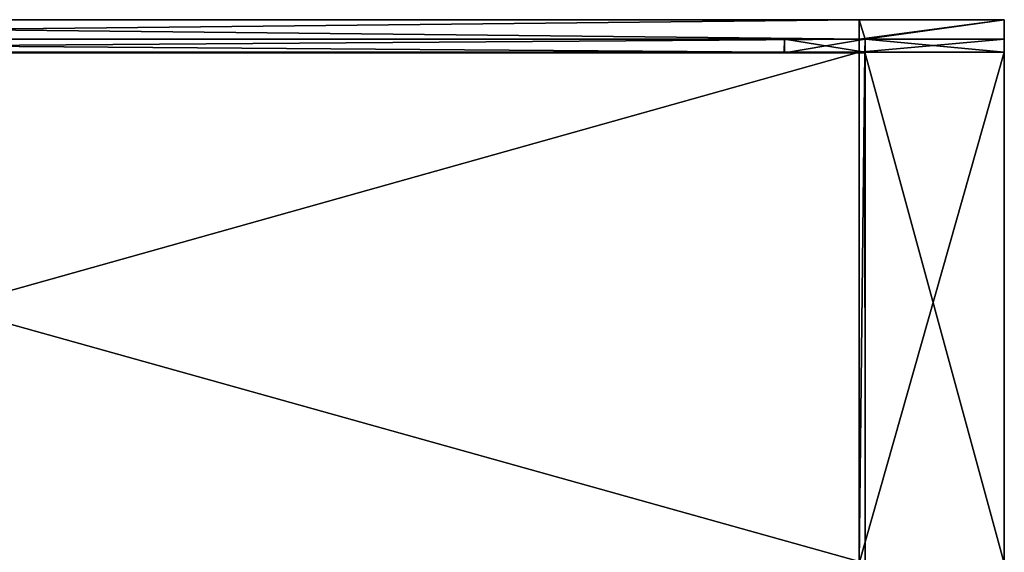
# Model space of a CAD drawing. Extents: x 0 to 35.8, y 0 to 27.5.
# Tile 285 of 285: x 29.7 to 35.8, y 24.2 to 27.5. Entities that reach past the tile are written whole.
import ezdxf

# ---------------------------------------------------------------- set-up
doc = ezdxf.new("R2010")
doc.units = 0
doc.header["$MEASUREMENT"] = 0
doc.layers.get('0').update_dxf_attribs({"color": 13, "linetype": 'CONTINUOUS'})
doc.layers.add('RGM8058UC_-_BODY', color=252, linetype='CONTINUOUS')

# ---------------------------------------------------------------- blocks, each defined once
blk = doc.blocks.new('RGM8658UC_TRADECAD_V06_DXF')
at = {"layer": 'RGM8058UC_-_BODY', "color": 0}
for p, q in [((34.9324, 27.4929, 5.9479), (23.5753, 27.4929, 5.9479)), ((34.9324, 27.4929, 5.9479), (23.5753, 27.4929, 5.9479)), ((34.9324, 27.4929, 7.4867), (23.5753, 27.4929, 7.4867)), ((34.9324, 27.4929, 7.4867), (23.5753, 27.4929, 7.4867)), ((34.9324, 27.3712, 7.4867), (34.9324, 27.4929, 7.4867)), ((34.9324, 27.4929, 7.4867), (35.8382, 27.4929, 7.4867)), ((34.9691, 27.3712, 5.9479), (34.9324, 27.4929, 5.9479)), ((34.9324, 27.4929, 5.9479), (35.8382, 27.4929, 5.9479)), ((34.9324, 27.4929, 7.4867), (35.8382, 27.4929, 7.4867)), ((34.9324, 27.4929, 7.4867), (34.9324, 27.4929, 5.9479)), ((34.9324, 27.4929, 5.9479), (35.8382, 27.4929, 5.9479)), ((34.9691, 27.3712, 5.9479), (34.9324, 27.4929, 5.9479)), ((34.9324, 27.4929, 7.4867), (34.9324, 27.4929, 5.9479)), ((34.9324, 27.3712, 7.4867), (34.9324, 27.4929, 7.4867)), ((35.8382, 27.4929, 5.9479), (35.8382, 27.3712, 5.9479)), ((35.8382, 27.3712, 7.4867), (35.8382, 27.4929, 7.4867)), ((35.8382, 27.4929, 7.4867), (35.8382, 27.4929, 5.9479)), ((35.8382, 27.3712, 7.4867), (35.8382, 27.4929, 7.4867)), ((35.8382, 27.4929, 7.4867), (35.8382, 27.4929, 5.9479)), ((35.8382, 27.4929, 5.9479), (35.8382, 27.3712, 5.9479)), ((23.5753, 27.3712, 5.9479), (34.9691, 27.3712, 5.9479)), ((23.5753, 27.3712, 5.9479), (34.9691, 27.3712, 5.9479)), ((23.5753, 27.3712, 7.4867), (34.9324, 27.3712, 7.4867)), ((23.5753, 27.3712, 7.4867), (34.9324, 27.3712, 7.4867)), ((34.466, 27.3712), (34.4652, 27.2891)), ((34.466, 27.3712), (34.4652, 27.2891)), ((34.466, 27.3712), (34.9689, 27.3712)), ((34.4662, 27.3712, 5.9479), (34.466, 27.3712)), ((34.466, 27.3712), (34.9689, 27.3712)), ((34.4662, 27.3712, 5.9479), (34.466, 27.3712)), ((34.9691, 27.3712, 5.9479), (34.4662, 27.3712, 5.9479)), ((34.9691, 27.3712, 5.9479), (34.4662, 27.3712, 5.9479)), ((34.4662, 27.2867, 5.9479), (34.4662, 27.3712, 5.9479)), ((34.4662, 27.2867, 5.9479), (34.4662, 27.3712, 5.9479)), ((35.8382, 27.3712, 7.4867), (34.9324, 27.3712, 7.4867)), ((35.8382, 27.3712, 7.4867), (34.9324, 27.3712, 7.4867)), ((34.9324, 27.2891, 7.4867), (34.9324, 27.3712, 7.4867)), ((34.9324, 27.2891, 7.4867), (34.9324, 27.3712, 7.4867)), ((34.9689, 27.3712), (34.9681, 27.2891)), ((34.9689, 27.3712), (34.9681, 27.2891)), ((34.9689, 27.3712), (34.9691, 27.3712, 5.9479)), ((34.9689, 27.3712), (34.9691, 27.3712, 5.9479)), ((34.9689, 27.3712), (35.8382, 27.3712)), ((34.9689, 27.3712), (35.8382, 27.3712)), ((35.8382, 27.3712, 5.9479), (34.9691, 27.3712, 5.9479)), ((35.8382, 27.3712, 5.9479), (34.9691, 27.3712, 5.9479)), ((34.9691, 27.3712, 5.9479), (34.9691, 27.2867, 5.9479)), ((34.9691, 27.3712, 5.9479), (34.9691, 27.2867, 5.9479)), ((35.8382, 27.3712), (35.8382, 27.3712, 5.9479)), ((35.8382, 27.3712, 7.4867), (35.8382, 27.3712, 5.9479)), ((35.8382, 27.3712, 5.9479), (35.8382, 27.2891, 5.9479)), ((35.8382, 27.2891, 7.4867), (35.8382, 27.3712, 7.4867)), ((35.8382, 27.3712, 7.4867), (35.8382, 27.3712, 5.9479)), ((35.8382, 27.3712, 5.9479), (35.8382, 27.2891, 5.9479)), ((35.8382, 27.3712), (35.8382, 27.3712, 5.9479)), ((35.8382, 27.3712), (35.8382, 27.2891)), ((35.8382, 27.3712), (35.8382, 27.2891)), ((35.8382, 27.2891, 7.4867), (35.8382, 27.3712, 7.4867)), ((23.5753, 27.2891, 7.4867), (34.9324, 27.2891, 7.4867)), ((23.5753, 27.2891, 7.4867), (34.9324, 27.2891, 7.4867)), ((23.5753, 27.2867, 5.9479), (34.9691, 27.2867, 5.9479)), ((23.5753, 27.2867, 5.9479), (34.9691, 27.2867, 5.9479)), ((34.9681, 27.2891), (34.4652, 27.2891)), ((34.4652, 27.2891), (34.4662, 27.2867, 5.9479)), ((34.9681, 27.2891), (34.4652, 27.2891)), ((34.4652, 27.2891), (34.4662, 27.2867, 5.9479)), ((34.4662, 27.2867, 5.9479), (34.9691, 27.2867, 5.9479)), ((34.4662, 27.2867, 5.9479), (34.9691, 27.2867, 5.9479)), ((34.9324, 27.2891, 7.4867), (34.9324, 24.0972, 7.4867)), ((35.8382, 27.2891, 7.4867), (34.9324, 27.2891, 7.4867)), ((34.9324, 24.0972), (34.9681, 27.2891)), ((34.9324, 27.2891, 7.4867), (34.9324, 24.0972, 7.4867)), ((35.8382, 27.2891, 7.4867), (34.9324, 27.2891, 7.4867)), ((34.9324, 24.0972), (34.9681, 27.2891)), ((34.9691, 27.2867, 5.9479), (34.9681, 27.2891)), ((34.9681, 27.2891), (35.8382, 27.2891)), ((34.9681, 27.2891), (35.8382, 27.2891)), ((34.9691, 27.2867, 5.9479), (34.9681, 27.2891)), ((34.9691, 27.2867, 5.9479), (34.9691, 24.0972, 5.9479)), ((34.9691, 27.2867, 5.9479), (34.9691, 24.0972, 5.9479)), ((35.8382, 27.2891, 5.9479), (35.8382, 27.2891, 7.4867)), ((35.8382, 27.2891), (35.8382, 27.2891, 5.9479)), ((35.8382, 24.0972), (35.8382, 27.2891)), ((35.8382, 27.2891, 7.4867), (35.8382, 24.0972, 7.4867)), ((35.8382, 24.0972), (35.8382, 27.2891)), ((35.8382, 24.0972, 5.9479), (35.8382, 27.2891, 5.9479)), ((35.8382, 27.2891), (35.8382, 27.2891, 5.9479)), ((35.8382, 24.0972, 5.9479), (35.8382, 27.2891, 5.9479)), ((35.8382, 27.2891, 7.4867), (35.8382, 24.0972, 7.4867)), ((35.8382, 27.2891, 5.9479), (35.8382, 27.2891, 7.4867))]:
    blk.add_line(p, q, dxfattribs=at)
at = {"layer": 'RGM8058UC_-_BODY', "color": 252}
mesh = blk.add_polyface(dxfattribs=at)
corners = [(34.9691, 27.3712, 5.9479), (23.5753, 27.4929, 5.9479), (23.5753, 27.3712, 5.9479), (34.9324, 27.4929, 5.9479)]
mesh.append_faces([[corners[k] for k in face] for face in [(0, 1, 2), (1, 0, 3)]], dxfattribs={"vtx0": -1, "color": 252})
mesh = blk.add_polyface(dxfattribs=at)
corners = [(34.9324, 27.4929, 7.4867), (23.5753, 27.4929, 5.9479), (34.9324, 27.4929, 5.9479), (23.5753, 27.4929, 7.4867)]
mesh.append_faces([[corners[k] for k in face] for face in [(0, 1, 2), (1, 0, 3)]], dxfattribs={"vtx0": -1, "color": 252})
mesh = blk.add_polyface(dxfattribs=at)
corners = [(34.9324, 27.4929, 7.4867), (23.5753, 27.3712, 7.4867), (23.5753, 27.4929, 7.4867), (34.9324, 27.3712, 7.4867)]
mesh.append_faces([[corners[k] for k in face] for face in [(0, 1, 2), (1, 0, 3)]], dxfattribs={"vtx0": -1, "color": 252})
mesh = blk.add_polyface(dxfattribs=at)
corners = [(35.8382, 27.4929, 7.4867), (34.9324, 27.3712, 7.4867), (34.9324, 27.4929, 7.4867), (35.8382, 27.3712, 7.4867)]
mesh.append_faces([[corners[k] for k in face] for face in [(0, 1, 2), (1, 0, 3)]], dxfattribs={"vtx0": -1, "color": 252})
mesh = blk.add_polyface(dxfattribs=at)
corners = [(35.8382, 27.4929, 7.4867), (34.9324, 27.4929, 5.9479), (35.8382, 27.4929, 5.9479), (34.9324, 27.4929, 7.4867)]
mesh.append_faces([[corners[k] for k in face] for face in [(0, 1, 2), (1, 0, 3)]], dxfattribs={"vtx0": -1, "color": 252})
mesh = blk.add_polyface(dxfattribs=at)
corners = [(34.9691, 27.3712, 5.9479), (35.8382, 27.4929, 5.9479), (34.9324, 27.4929, 5.9479), (35.8382, 27.3712, 5.9479)]
mesh.append_faces([[corners[k] for k in face] for face in [(0, 1, 2), (1, 0, 3)]], dxfattribs={"vtx0": -1, "color": 252})
mesh = blk.add_polyface(dxfattribs=at)
corners = [(35.8382, 27.4929, 7.4867), (35.8382, 27.3712, 5.9479), (35.8382, 27.3712, 7.4867), (35.8382, 27.4929, 5.9479)]
mesh.append_faces([[corners[k] for k in face] for face in [(0, 1, 2), (1, 0, 3)]], dxfattribs={"vtx0": -1, "color": 252})
mesh = blk.add_polyface(dxfattribs=at)
corners = [(34.9691, 27.2867, 5.9479), (23.5753, 27.3712, 5.9479), (23.5753, 27.2867, 5.9479), (34.9691, 27.3712, 5.9479)]
mesh.append_faces([[corners[k] for k in face] for face in [(0, 1, 2), (1, 0, 3)]], dxfattribs={"vtx0": -1, "color": 252})
mesh = blk.add_polyface(dxfattribs=at)
corners = [(34.9324, 27.3712, 7.4867), (23.5753, 27.2891, 7.4867), (23.5753, 27.3712, 7.4867), (34.9324, 27.2891, 7.4867)]
mesh.append_faces([[corners[k] for k in face] for face in [(0, 1, 2), (1, 0, 3)]], dxfattribs={"vtx0": -1, "color": 252})
mesh = blk.add_polyface(dxfattribs=at)
corners = [(34.9681, 27.2891), (34.466, 27.3712), (34.4652, 27.2891), (34.9689, 27.3712)]
mesh.append_faces([[corners[k] for k in face] for face in [(0, 1, 2), (1, 0, 3)]], dxfattribs={"vtx0": -1, "color": 252})
mesh = blk.add_polyface(dxfattribs=at)
corners = [(34.4652, 27.2891), (34.4662, 27.3712, 5.9479), (34.4662, 27.2867, 5.9479), (34.466, 27.3712)]
mesh.append_faces([[corners[k] for k in face] for face in [(0, 1, 2), (1, 0, 3)]], dxfattribs={"vtx0": -1, "color": 252})
mesh = blk.add_polyface(dxfattribs=at)
corners = [(34.9691, 27.3712, 5.9479), (34.466, 27.3712), (34.9689, 27.3712), (34.4662, 27.3712, 5.9479)]
mesh.append_faces([[corners[k] for k in face] for face in [(0, 1, 2), (1, 0, 3)]], dxfattribs={"vtx0": -1, "color": 252})
mesh = blk.add_polyface(dxfattribs=at)
corners = [(34.9691, 27.3712, 5.9479), (34.4662, 27.2867, 5.9479), (34.4662, 27.3712, 5.9479), (34.9691, 27.2867, 5.9479)]
mesh.append_faces([[corners[k] for k in face] for face in [(0, 1, 2), (1, 0, 3)]], dxfattribs={"vtx0": -1, "color": 252})
mesh = blk.add_polyface(dxfattribs=at)
corners = [(35.8382, 27.3712, 7.4867), (34.9324, 27.2891, 7.4867), (34.9324, 27.3712, 7.4867), (35.8382, 27.2891, 7.4867)]
mesh.append_faces([[corners[k] for k in face] for face in [(0, 1, 2), (1, 0, 3)]], dxfattribs={"vtx0": -1, "color": 252})
mesh = blk.add_polyface(dxfattribs=at)
corners = [(35.8382, 27.2891), (34.9689, 27.3712), (34.9681, 27.2891), (35.8382, 27.3712)]
mesh.append_faces([[corners[k] for k in face] for face in [(0, 1, 2), (1, 0, 3)]], dxfattribs={"vtx0": -1, "color": 252})
mesh = blk.add_polyface(dxfattribs=at)
corners = [(35.8382, 27.3712, 5.9479), (34.9689, 27.3712), (35.8382, 27.3712), (34.9691, 27.3712, 5.9479)]
mesh.append_faces([[corners[k] for k in face] for face in [(0, 1, 2), (1, 0, 3)]], dxfattribs={"vtx0": -1, "color": 252})
mesh = blk.add_polyface(dxfattribs=at)
corners = [(35.8382, 27.3712, 7.4867), (35.8382, 27.2891, 5.9479), (35.8382, 27.2891, 7.4867), (35.8382, 27.3712, 5.9479)]
mesh.append_faces([[corners[k] for k in face] for face in [(0, 1, 2), (1, 0, 3)]], dxfattribs={"vtx0": -1, "color": 252})
mesh = blk.add_polyface(dxfattribs=at)
corners = [(35.8382, 27.3712, 5.9479), (35.8382, 27.2891), (35.8382, 27.2891, 5.9479), (35.8382, 27.3712)]
mesh.append_faces([[corners[k] for k in face] for face in [(0, 1, 2), (1, 0, 3)]], dxfattribs={"vtx0": -1, "color": 252})
mesh = blk.add_polyface(dxfattribs=at)
corners = [(34.9324, 27.2891, 7.4867), (23.5753, 24.0972, 7.4867), (23.5753, 27.2891, 7.4867), (34.9324, 24.0972, 7.4867)]
mesh.append_faces([[corners[k] for k in face] for face in [(0, 1, 2), (1, 0, 3)]], dxfattribs={"vtx0": -1, "color": 252})
mesh = blk.add_polyface(dxfattribs=at)
corners = [(34.9691, 24.0972, 5.9479), (23.5753, 27.2867, 5.9479), (23.5753, 24.0972, 5.9479), (34.9691, 27.2867, 5.9479)]
mesh.append_faces([[corners[k] for k in face] for face in [(0, 1, 2), (1, 0, 3)]], dxfattribs={"vtx0": -1, "color": 252})
mesh = blk.add_polyface(dxfattribs=at)
corners = [(34.4662, 27.2867, 5.9479), (34.9681, 27.2891), (34.4652, 27.2891), (34.9691, 27.2867, 5.9479)]
mesh.append_faces([[corners[k] for k in face] for face in [(0, 1, 2), (1, 0, 3)]], dxfattribs={"vtx0": -1, "color": 252})
mesh = blk.add_polyface(dxfattribs=at)
corners = [(35.8382, 24.0972), (34.9681, 27.2891), (34.9324, 24.0972), (35.8382, 27.2891)]
mesh.append_faces([[corners[k] for k in face] for face in [(0, 1, 2), (1, 0, 3)]], dxfattribs={"vtx0": -1, "color": 252})
mesh = blk.add_polyface(dxfattribs=at)
corners = [(35.8382, 27.2891, 7.4867), (34.9324, 24.0972, 7.4867), (34.9324, 27.2891, 7.4867), (35.8382, 24.0972, 7.4867)]
mesh.append_faces([[corners[k] for k in face] for face in [(0, 1, 2), (1, 0, 3)]], dxfattribs={"vtx0": -1, "color": 252})
mesh = blk.add_polyface(dxfattribs=at)
corners = [(34.9681, 27.2891), (34.9691, 24.0972, 5.9479), (34.9324, 24.0972)]
mesh.append_faces([[corners[k] for k in face] for face in [(0, 1, 2)]], dxfattribs={"color": 252})
mesh = blk.add_polyface(dxfattribs=at)
corners = [(34.9681, 27.2891), (34.9691, 27.2867, 5.9479), (34.9691, 24.0972, 5.9479)]
mesh.append_faces([[corners[k] for k in face] for face in [(0, 1, 2)]], dxfattribs={"color": 252})
mesh = blk.add_polyface(dxfattribs=at)
corners = [(35.8382, 27.2891, 5.9479), (35.8382, 24.0972), (35.8382, 24.0972, 5.9479), (35.8382, 27.2891)]
mesh.append_faces([[corners[k] for k in face] for face in [(0, 1, 2), (1, 0, 3)]], dxfattribs={"vtx0": -1, "color": 252})
mesh = blk.add_polyface(dxfattribs=at)
corners = [(35.8382, 27.2891, 7.4867), (35.8382, 24.0972, 5.9479), (35.8382, 24.0972, 7.4867), (35.8382, 27.2891, 5.9479)]
mesh.append_faces([[corners[k] for k in face] for face in [(0, 1, 2), (1, 0, 3)]], dxfattribs={"vtx0": -1, "color": 252})

msp = doc.modelspace()

# ---------------------------------------------------------------- block references
at = {"color": 0}
msp.add_blockref('RGM8658UC_TRADECAD_V06_DXF', (0, 0), dxfattribs=at)

doc.saveas('drawing.dxf')
